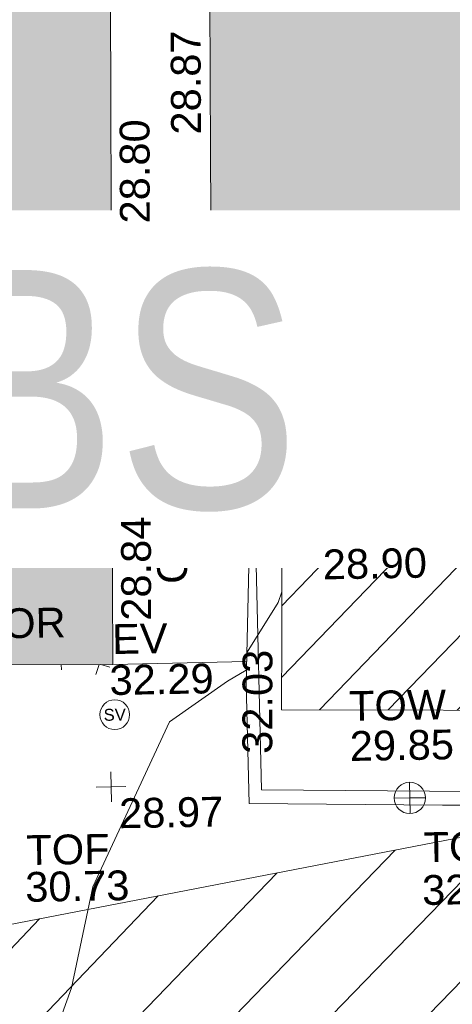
# Model space of a CAD drawing. Header units: millimetres. Extents: x -287732 to 520720, y -88450 to 287754.
# Tile 264 of 383: x 27657 to 33103, y 195288 to 207681. Entities that reach past the tile are written whole.
import ezdxf

# ---------------------------------------------------------------- set-up
doc = ezdxf.new("R2010")
doc.units = ezdxf.units.MM
doc.linetypes.add('IMPORT-HIDDEN2 _3_', pattern=[4762.5, 3175, -1587.5])
doc.linetypes.add('IMPORT-UG_ELEC_STREET LIGHTING_QLB2 _2_', pattern=[2700, 1500, -300.0000000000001, 0, -250, 150, -300.0000000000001, 0, -200])
for name, color, linetype, lineweight, true_color in [('00_TOPO_BUILDING_OUTLINE', 5, 'Continuous', 9, 0x0000ff), ('00_TOPO_EAVE', 7, 'Continuous', 9, 0x666666), ('00_TOPO_FENCE_2D', 7, 'Continuous', 9, 0x3f7f4f), ('00_TOPO_LEVEL_FLOOR', 7, 'Continuous', 9, 0x666666), ('00_TOPO_LEVEL_SPOT', 7, 'Continuous', 9, 0x666666), ('00_TOPO_SERV_STOP_VALVE', 7, 'Continuous', 9, 0x666666), ('00_TOPO_TOP_OF_FENCE', 7, 'Continuous', 9, 0x666666), ('00_TOPO_TOP_OF_WALL', 7, 'Continuous', 9, 0x666666), ('00_TOPO_WALL', 7, 'Continuous', 9, 0x7c00a5), ('00_UAV_BUILDING_CANOPY', 7, 'Continuous', 9, 0xff7fff), ('00_UAV_BUILDING_HATCH', 7, 'Continuous', 9, 0x999999), ('00_UAV_BUILDING_OUTLINE', 5, 'Continuous', 9, 0x0000ff), ('00_UAV_CONCRETE', 9, 'Continuous', 9, 0x808080), ('00_UAV_INT_DOOR', 7, 'Continuous', 9, 0x7f4f3f), ('00_UAV_TOP_OF_FENCE', 6, 'Continuous', 9, 0xff00ff), ('01_DTM_CONTOUR_MNR', 7, 'Continuous', 9, 0xa5a552), ('12333-PUM-2D-U-0001-C01 - Rev2_REVIT IMPORT_dwg', 7, 'Continuous', 9, 0x767676), ('A_RHA_Line', 7, 'Continuous', 9, 0x00a600), ('PUM-CHAMBER EXTENTS', 6, 'IMPORT-HIDDEN2 _3_', 9, 0xff00ff), ('PUM-UNABLE TO SURVEY', 190, 'Continuous', 9, 0x7f00ff)]:
    doc.layers.add(name, color=color, linetype=linetype, lineweight=lineweight, true_color=true_color)
for name, color, linetype, lineweight in [('00_UAV_DRIVE_WAY', 7, 'Continuous', 9), ('00_UAV_SURVEY_TEXT', 7, 'Continuous', 9), ('A_RHA_Detail', 7, 'Continuous', 9), ('A_RHA_Text', 7, 'Continuous', 9)]:
    doc.layers.add(name, color=color, linetype=linetype, lineweight=lineweight)
doc.styles.add('Arial Narrow', font='ARIALN.TTF', dxfattribs={"height": 3000})
doc.styles.add('Swis721 Lt BT', font='swissl.ttf', dxfattribs={"height": 399.9999999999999})
doc.styles.add('Swis721 Lt BT_2', font='swissl.ttf', dxfattribs={"height": 375})

# ---------------------------------------------------------------- blocks, each defined once
blk = doc.blocks.new('12333-PUM-2D-U-0001-C01 - Rev2_REVIT IMPORT_dwg_MSL_Eaves_SYM_1-2077198-Site Location Plan Proposed')
at = {"layer": '00_TOPO_EAVE', "color": 254, "true_color": 0xcccccc}
blk.add_line((-132.3108325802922, 43.07491176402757), (-356.5791934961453, 116.0873754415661), dxfattribs=at)
blk = doc.blocks.new('12333-PUM-2D-U-0001-C01 - Rev2_REVIT IMPORT_dwg_MSL_Eaves_SYM_1-V12-Site Location Plan Proposed')
at = {"layer": '00_TOPO_EAVE', "color": 254, "true_color": 0xcccccc}
for p, q in [((-116.0873754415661, -356.5791934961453), (-5.47630022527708, -16.82124959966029)), ((356.5791934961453, -116.0873754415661), (54.2476173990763, -17.66077113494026))]:
    blk.add_line(p, q, dxfattribs=at)
blk = doc.blocks.new('12333-PUM-2D-U-0001-C01 - Rev2_REVIT IMPORT_dwg_MM-2077200-Site Location Plan Proposed')
at = {"layer": '00_TOPO_LEVEL_SPOT', "color": 254, "true_color": 0xcccccc, "flags": 128}
for points in [[(500.0000000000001, 0), (0, 0), (0, 500.0000000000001)], [(0, -500.0000000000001), (0, 0), (-500.0000000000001, 0)]]:
    blk.add_lwpolyline(points, dxfattribs=at)
blk = doc.blocks.new('12333-PUM-2D-U-0001-C01 - Rev2_REVIT IMPORT_dwg_TOW-2077202-Site Location Plan Proposed')
at = {"layer": '00_TOPO_TOP_OF_WALL', "color": 254, "true_color": 0xcccccc, "flags": 128}
for points in [[(0, 525.0554400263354), (0, 0), (-525.0554401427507, 0)], [(525.0554401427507, 0), (0, 0), (0, -525.0554400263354)]]:
    blk.add_lwpolyline(points, dxfattribs=at)
at = {"layer": '00_TOPO_TOP_OF_WALL', "color": 254, "true_color": 0xcccccc}
blk.add_circle((0, 0), 525.0554401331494, dxfattribs=at)
blk = doc.blocks.new('12333-PUM-2D-U-0001-C01 - Rev2_REVIT IMPORT_dwg_MSL_Sluice_Valve_SYM-2077246-Site Location Plan Proposed')
at = {"layer": '00_TOPO_SERV_STOP_VALVE', "color": 254, "true_color": 0xcccccc}
blk.add_circle((0, 0), 500.0000000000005, dxfattribs=at)
at = {"layer": '00_TOPO_SERV_STOP_VALVE', "insert": (0, 198.9876086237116), "char_height": 399.9999999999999, "width": 785.1100955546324, "attachment_point": 2, "line_spacing_factor": 1.005061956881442, "style": 'Swis721 Lt BT'}
blk.add_mtext('SV', dxfattribs=at)
blk = doc.blocks.new('12333-PUM-2D-U-0001-C01 - Rev2_REVIT IMPORT_dwg_MSL_FLlvl_SYM-V158-Site Location Plan Proposed')
at = {"layer": '00_TOPO_LEVEL_FLOOR', "color": 254, "true_color": 0xcccccc}
blk.add_line((0, -38.92611017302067), (0, -25.30591528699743), dxfattribs=at)
blk = doc.blocks.new('12333-PUM-2D-U-0001-C01 - Rev2_REVIT IMPORT_dwg_MGS62954_T2_Galway_ITM_3d_Rev1-2077680-Site Location Plan Proposed')
at = {"layer": '00_UAV_BUILDING_HATCH', "true_color": 0xcccccc}
h = blk.add_hatch(dxfattribs=at)
h.set_pattern_fill('FP_1', color=254, style=0, pattern_type=2)
h.set_pattern_definition([(45, (0, 0), (-441.9417382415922, 441.9417382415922), [])])
h.paths.add_polyline_path([(533942397.5103082, 725753731.0461843), (533942437.1490002, 725755768.8815), (533940727.4596691, 725755790.5987422), (533936421.2259625, 725755838.4279007), (533936382.5103082, 725753848.0461843), (533940692.0890785, 725753764.2189662)])
at = {"layer": '00_TOPO_FENCE_2D', "color": 254, "true_color": 0xcccccc, "flags": 128}
blk.add_lwpolyline([(533936094.3614384, 725755847.0077425), (533936110.2134548, 725752843.8975477), (533942453.1423551, 725752682.361421), (533942527.9092787, 725755768.6778686)], dxfattribs=at)
at = {"layer": '00_TOPO_WALL', "color": 254, "true_color": 0xcccccc, "flags": 128}
blk.add_lwpolyline([(533935729.6220784, 725755851.4485253), (533935723.2266766, 725755668.6134746), (533936000.2252835, 725755660.450379), (533935942.1302529, 725754179.4873619), (533935953.3346694, 725752675.8917508), (533938386.1885746, 725752610.2637318), (533941385.2167094, 725752559.8416734), (533942596.9088914, 725752568.0866991), (533942643.8211499, 725755767.2666159)], dxfattribs=at)
at = {"layer": '00_UAV_BUILDING_CANOPY', "color": 254, "true_color": 0xcccccc, "flags": 128}
blk.add_lwpolyline([(533942313.2654791, 725755771.2912046), (533942437.1490003, 725755768.8815001), (533942397.5103084, 725753731.0461843), (533940452.255451, 725753768.8840593), (533936382.5103083, 725753848.0461843), (533936400.5864628, 725754777.3459193), (533936421.3154214, 725755843.0270052)], dxfattribs=at)
at = {"layer": '00_UAV_CONCRETE', "color": 254, "true_color": 0xcccccc}
blk.add_line((533935579.4279976, 725758274.6832994), (533934322.2099541, 725758305.8665864), dxfattribs=at)
at = {"layer": '00_UAV_DRIVE_WAY', "color": 254, "true_color": 0xcccccc}
blk.add_line((533934268.0805902, 725754455.0806879), (533935953.2716348, 725754463.504335), dxfattribs=at)
at = {"layer": '01_DTM_CONTOUR_MNR', "color": 254, "true_color": 0xcccccc, "flags": 128}
blk.add_lwpolyline([(533933553.9565516, 725750068.6999527), (533933676.4213721, 725750392.2415762), (533933966.5035886, 725751658.9870933), (533934968.3099174, 725753720.1240162), (533935707.8952433, 725754218.9157676), (533935946.2500001, 725754355.0000001), (533935960.0000001, 725754580.0000001), (533936361.0086327, 725755199.298607), (533936411.3432837, 725755330.35685)], dxfattribs=at)
for name, p, xscale, yscale, zscale in [('12333-PUM-2D-U-0001-C01 - Rev2_REVIT IMPORT_dwg_MSL_Eaves_SYM_1-2077198-Site Location Plan Proposed', (533935602.1301252, 725756047.9394739), 0.375, 0.375, 0.375), ('12333-PUM-2D-U-0001-C01 - Rev2_REVIT IMPORT_dwg_MSL_FLlvl_SYM-V158-Site Location Plan Proposed', (533933619.0245001, 725754589.2155), 4.94, 4.94, 4.94), ('12333-PUM-2D-U-0001-C01 - Rev2_REVIT IMPORT_dwg_MSL_Eaves_SYM_1-V12-Site Location Plan Proposed', (533934097.1051031, 725754463.8208756), 0.375, 0.375, 0.375), ('12333-PUM-2D-U-0001-C01 - Rev2_REVIT IMPORT_dwg_MSL_Sluice_Valve_SYM-2077246-Site Location Plan Proposed', (533934280.7524999, 725753822.3405), 0.375, 0.375, 0.375), ('12333-PUM-2D-U-0001-C01 - Rev2_REVIT IMPORT_dwg_MM-2077200-Site Location Plan Proposed', (533934219.1206437, 725752914.5222787), 0.375, 0.375, 0.375), ('12333-PUM-2D-U-0001-C01 - Rev2_REVIT IMPORT_dwg_TOW-2077202-Site Location Plan Proposed', (533937975.6568829, 725752709.50855), 0.375, 0.375, 0.375)]:
    blk.add_blockref(name, p, dxfattribs=dict(xscale=xscale, yscale=yscale, zscale=zscale))
at = {"layer": '00_TOPO_BUILDING_OUTLINE', "color": 251, "true_color": 0x666666, "insert": (533936932.260831, 725755853.8297316), "char_height": 375, "width": 1495.902363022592, "attachment_point": 1, "line_spacing_factor": 1.005061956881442, "style": 'Swis721 Lt BT_2'}
blk.add_mtext('28.90', dxfattribs=at)
at = {"layer": '00_TOPO_EAVE', "char_height": 375, "attachment_point": 1, "line_spacing_factor": 1.005061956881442, "style": 'Swis721 Lt BT_2'}
for s, insert, width in [('EV', (533934264.3859806, 725754960.5811611), 736.078940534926), ('32.29', (533934222.564147, 725754445.0977402), 1495.902363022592)]:
    blk.add_mtext(s, dxfattribs=dict(at, insert=insert, width=width))
at = {"layer": '00_TOPO_LEVEL_SPOT', "insert": (533934314.1808528, 725752767.1102245), "char_height": 375, "width": 1495.902363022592, "attachment_point": 1, "line_spacing_factor": 1.005061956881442, "style": 'Swis721 Lt BT_2'}
blk.add_mtext('28.97', dxfattribs=at)
at = {"layer": '00_TOPO_TOP_OF_FENCE', "char_height": 375, "attachment_point": 1, "line_spacing_factor": 1.005061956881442, "style": 'Swis721 Lt BT_2'}
for s, insert, width in [('TOF', (533938138.9493178, 725752273.4963293), 1163.479615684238), ('32.25', (533938110.54464, 725751734.1291932), 1495.902363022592)]:
    blk.add_mtext(s, dxfattribs=dict(at, insert=insert, width=width))
at = {"layer": '00_TOPO_TOP_OF_WALL', "char_height": 375, "attachment_point": 1, "line_spacing_factor": 1.005061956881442, "style": 'Swis721 Lt BT_2'}
for s, insert, width in [('TOW', (533937232.0243469, 725754066.2987108), 1343.937678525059), ('29.85', (533937232.0243469, 725753562.5619922), 1495.902363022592)]:
    blk.add_mtext(s, dxfattribs=dict(at, insert=insert, width=width))
at = {"layer": '00_UAV_BUILDING_CANOPY', "color": 251, "true_color": 0x666666, "insert": (533935878.9211037, 725753301.161068), "char_height": 375, "width": 1495.902363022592, "attachment_point": 1, "rotation": 88.88565903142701, "line_spacing_factor": 1.005061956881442, "style": 'Swis721 Lt BT_2'}
blk.add_mtext('32.03', dxfattribs=at)
at = {"layer": '00_UAV_BUILDING_OUTLINE', "color": 251, "true_color": 0x666666, "char_height": 375, "width": 1495.902363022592, "attachment_point": 1, "line_spacing_factor": 1.005061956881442, "style": 'Swis721 Lt BT_2'}
for s, insert, rotation in [('28.87', (533935118.6689458, 725761108.9032922), 89.30244558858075), ('28.80', (533934454.952066, 725760001.6213549), 89.19466313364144), ('29.10', (533935981.2575319, 725756422.5953183), 359.3024456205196), ('28.84', (533934384.6786895, 725755002.3435665), 89.19466313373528)]:
    blk.add_mtext(s, dxfattribs=dict(at, insert=insert, rotation=rotation))
at = {"layer": '00_UAV_INT_DOOR', "color": 251, "true_color": 0x666666, "insert": (533932111.5496107, 725755182.5741607), "char_height": 375, "width": 1790.333939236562, "attachment_point": 1, "line_spacing_factor": 1.005061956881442, "style": 'Swis721 Lt BT_2'}
blk.add_mtext('DOOR', dxfattribs=at)
at = {"layer": '00_UAV_SURVEY_TEXT', "color": 251, "true_color": 0x666666, "insert": (533934845.5174269, 725755456.4822497), "char_height": 375, "width": 3286.236302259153, "attachment_point": 1, "rotation": 89.47399112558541, "line_spacing_factor": 1.005061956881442, "style": 'Swis721 Lt BT_2'}
blk.add_mtext('CONCRETE', dxfattribs=at)
at = {"layer": '00_UAV_TOP_OF_FENCE', "color": 251, "true_color": 0x666666, "char_height": 375, "attachment_point": 1, "line_spacing_factor": 1.005061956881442, "style": 'Swis721 Lt BT_2'}
for s, insert, width in [('TOF', (533933139.0890989, 725752324.0198363), 1163.479615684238), ('30.73', (533933116.6654571, 725751860.6431315), 1495.902363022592)]:
    blk.add_mtext(s, dxfattribs=dict(at, insert=insert, width=width))
blk = doc.blocks.new('12333-PUM-2D-U-0001-C01 - Rev2_REVIT IMPORT_dwg-1620468-Site Location Plan Proposed')
at = {"layer": 'PUM-CHAMBER EXTENTS', "true_color": 0xfff4d4}
h = blk.add_hatch(dxfattribs=at)
h.set_pattern_fill('FP_14', style=0, pattern_type=2)
h.set_pattern_definition([(45, (-533641079.65, -725615854.3560001), (-618.7184335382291, 618.7184335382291), [])])
h.paths.add_polyline_path([(291811.3501528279, 124468.6438213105), (306011.3501528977, 125163.6438213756), (309303.3501529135, 126382.6438213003), (310276.3501529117, 133352.6438213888), (309947.3501528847, 136832.6438213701), (307059.3501528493, 139075.6438213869), (304064.350152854, 137236.6438213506), (301560.095729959, 137051.9973635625), (288639.1046682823, 134790.0492880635), (288630.6430382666, 134386.5106701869), (288258.8263998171, 134391.737187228), (288273.3501527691, 133230.6438212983), (288213.5074401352, 133220.9184094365), (288164.3501528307, 131103.6438213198), (291489.3501529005, 131422.6438213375), (291767.656290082, 125412.2684225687)])
h.paths.add_polyline_path([(313541.3501529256, 126587.6438213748), (320416.1456552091, 127718.9519342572), (320290.3501528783, 137135.6438213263), (316922.3501528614, 136404.6438212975), (313381.3501528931, 137134.6438212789), (313031.3501529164, 130202.6438213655), (313364.3812648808, 127842.0409395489)])
h.paths.add_polyline_path([(305922.0501528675, 132148.0438212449), (305930.0306085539, 132605.2438213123), (306188.7501529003, 132605.2438213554), (306180.769697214, 132148.043821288), (306133.2633083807, 132148.0438212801)])
at = {"layer": 'PUM-UNABLE TO SURVEY', "color": 7, "true_color": 0xfff4d4}
blk.add_line((301592.3501529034, 137057.6438213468), (288639.1046682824, 134790.0492880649), dxfattribs=at)
blk.add_blockref('12333-PUM-2D-U-0001-C01 - Rev2_REVIT IMPORT_dwg_MGS62954_T2_Galway_ITM_3d_Rev1-2077680-Site Location Plan Proposed', (-533641079.6498471, -725615854.3561786))

msp = doc.modelspace()

# ---------------------------------------------------------------- hatches: boundary and pattern name
at = {"layer": 'A_RHA_Detail', "true_color": 0xc0c0c0}
h = msp.add_hatch(color=9, dxfattribs=at)
h.paths.add_polyline_path([(-80880.60083809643, -68502.79057078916), (-80400.865924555, -68483.41509113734), (-80400.865924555, -62984.64684185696), (-24474.85765177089, -63009.32043784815), (-24456.14471271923, -50840.30023858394), (-36622.55041039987, -50831.65104353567), (-36622.55041039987, -44228.57792613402), (-50959.0526582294, -44218.38599194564), (-50959.0526582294, -42573.78171514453), (-54563.9325804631, -42571.21897729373), (-54565.69773352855, -45054.17447474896), (-92408.82109321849, -45027.27149621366), (-92411.78875845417, -49201.74309222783), (-100061.9988811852, -49201.74309222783), (-100052.2214449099, -64852.82557838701), (-86120.90825229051, -64852.82557838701), (-86092.1662649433, -62957.90041523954), (-84861.10047608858, -62957.90041523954), (-84854.79052929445, -68240.109737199), (-80870.60226892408, -68240.10973722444)])
h.paths.add_polyline_path([(-137238.9269902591, -68461.9384092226), (-132719.7426408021, -68433.0633692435), (-132847.0731201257, -62850.04282283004), (-130454.6837966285, -62916.63108078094), (-130498.2830220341, -61355.85393642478), (-117581.136331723, -61423.42893438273), (-117492.3908565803, -49183.91309190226), (-125136.5200282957, -49178.47881952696), (-125133.572703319, -45032.61887136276), (-163007.1824077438, -45005.6942194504), (-163007.1824076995, -44090.2963411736), (-163123.8521269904, -44090.21339942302), (-163122.6389897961, -42383.75184302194), (-166563.8543419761, -42383.75184298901), (-166565.034908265, -44044.39824208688), (-193158.4656786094, -44025.49275805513), (-193195.152889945, -62863.65652504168), (-137269.7106414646, -62916.63108078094), (-137254.3708868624, -65679.90523788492)])
h.paths.add_polyline_path([(120310.9497607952, -32334.28230164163), (120312.4652266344, -31610.73011961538), (133451.2244789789, -31638.24899384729), (133469.2230092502, -19717.98315780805), (121295.7536929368, -19692.48606430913), (121319.8434528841, -8190.941560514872), (112277.0825930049, -8172.001674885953), (112263.1770823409, -14811.1234547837), (78285.85310969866, -14739.95861438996), (78292.82277619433, -8167.077575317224), (75241.99098605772, -8160.673431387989), (69355.76844233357, -8152.931592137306), (69353.6659720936, -9156.74635762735), (68372.60878945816, -9154.691552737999), (68372.60878945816, -13705.52853215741), (69333.7233474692, -13707.54156770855), (69325.07112547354, -16249.53369228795), (66623.4489111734, -16249.53369228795), (66619.79243935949, -17995.29925530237), (65989.07757494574, -17995.2992552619), (65985.44262772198, -19730.78799483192), (57152.23993377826, -19712.28702421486), (57127.42535098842, -31559.89463417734), (70277.87165424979, -31587.43801817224), (70277.87165431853, -32271.7414715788), (78263.96947909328, -32285.12944888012), (78266.62661740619, -31019.79372153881), (112335.8856506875, -31091.15111860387), (112335.8856506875, -32317.57330553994), (119781.4233959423, -32333.17321913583)])
h.paths.add_polyline_path([(7503.717409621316, -1791.439263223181), (15482.43097392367, -674.0213231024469), (15484.0826588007, 148.1327206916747), (56188.28042539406, 205.5276654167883), (56155.84326007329, 14338.3166313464), (18016.62665935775, 14236.48149539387), (17967.9025208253, 34313.18372071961), (21727.10644863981, 34324.0692624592), (21708.90974962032, 40608.10218321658), (18009.66447159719, 40608.10218321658), (17995.54603706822, 45483.75063442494), (9770.084204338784, 45420.6329473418), (3966.213879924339, 45446.76585222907), (3984.771235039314, 14176.56786832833), (1023.062455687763, 14176.56786837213), (-276.5134647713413, 14190.52623461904), (-231.6790044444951, 5968.135265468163), (-226.4491536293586, 193.7444677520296), (553.0869992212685, 183.4716499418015), (7477.609307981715, 143.2867586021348), (7488.638446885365, -674.0213231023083)])
h.paths.add_polyline_path([(77755.59663317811, 53.47451145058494), (77729.51881611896, 1699.844979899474), (94464.47132486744, 1659.976083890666), (94606.37913471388, 17991.390236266), (88810.4190114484, 18015.03260816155), (88799.89418497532, 14436.74271609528), (69413.88950349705, 14457.8773889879), (69377.35724448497, 99.62816357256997), (75241.99098605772, 67.32134432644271)])
h.paths.add_polyline_path([(61252.12079701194, 46453.95617366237), (105774.7348988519, 46472.68783506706), (105768.2642198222, 61852.61234306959), (92285.13876309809, 61852.61234306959), (92308.59670399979, 65784.30757140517), (96107.4668000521, 65767.60445243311), (96059.68081117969, 75209.20847378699), (101084.8427276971, 75071.88872764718), (104988.0046543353, 74765.36560406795), (108403.6894220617, 74363.8408943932), (112009.2703903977, 73787.25420861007), (115645.3524815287, 73049.69667206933), (116890.8108051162, 72761.69136252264), (120208.9929833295, 71893.18353872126), (120865.241739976, 71703.68484519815), (124135.6329506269, 70669.67317906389), (127435.6253142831, 69480.50055823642), (127820.4368670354, 69394.93141813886), (128274.3081769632, 69331.69585753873), (128731.8791144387, 69306.66104516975), (129189.9401488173, 69320.00258290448), (129645.2782985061, 69371.62688826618), (130094.6997111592, 69461.17185603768), (130535.0520071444, 69588.00939074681), (130963.246434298, 69751.24981927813), (131376.2795165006, 69949.74812590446), (131771.2541232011, 70182.11198903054), (132162.5575600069, 70460.5404660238), (132496.0921583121, 70741.69081113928), (132820.871367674, 71064.98072578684), (133117.4593294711, 71414.31364272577), (133383.77568926, 71787.23923950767), (133616.5473239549, 72178.5372844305), (133817.1647262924, 72590.54524898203), (133982.6025969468, 73017.89547513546), (134111.7005086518, 73457.59040801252), (134203.5529320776, 73906.54590458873), (134257.5155883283, 74361.61286216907), (134272.5462649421, 74819.5993153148), (134250.5259875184, 75277.29281745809), (134189.6227572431, 75731.48297747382), (134090.9274700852, 76178.98397757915), (133955.1324028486, 76616.65691993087), (133783.1900598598, 77041.43184345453), (133576.3064937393, 77450.32925647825), (133335.932843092, 77840.48103920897), (133063.7551572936, 78209.15055532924), (132761.6825665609, 78553.75185442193), (132431.8338935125, 78871.8678050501), (132076.5227905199, 79161.26705197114), (131698.2415080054, 79419.91966861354), (131299.6434187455, 79646.01139197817), (131093.5942456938, 79746.34209763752), (132146.0467355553, 83110.22226145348), (122787.7632953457, 86282.54285518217), (121604.3555412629, 82800.3591886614), (117095.9864227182, 83870.84033785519), (116841.9598400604, 83526.35449572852), (116120.5435466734, 91221.93611972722), (110237.7341284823, 91274.27491021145), (110194.3680786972, 90435.39030214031), (104988.0046543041, 90486.49901390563), (104973.2761846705, 94309.82427956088), (103746.1314668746, 94309.8242795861), (103839.9937121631, 122852.1474271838), (96365.09202306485, 122931.9599470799), (96350.3400238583, 123952.4168585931), (104555.5505249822, 123902.1925226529), (104607.3234458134, 120248.5396156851), (125502.5015002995, 120134.1933400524), (125662.0200253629, 137657.3796882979), (114479.5865733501, 137699.2256881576), (114382.306264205, 129149.9458158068), (104644.159003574, 129187.9975073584), (104577.9931702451, 126217.3903144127), (101184.4926406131, 126159.1566967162), (101264.6166812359, 135959.2655565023), (89967.23178808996, 135988.8856164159), (89927.63362986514, 125823.6463181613), (93630.53562302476, 125840.7948842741), (93580.65688892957, 122931.9599470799), (88697.38835376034, 122904.7310126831), (88679.3898954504, 95739.09143775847), (86378.25848996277, 95739.09143775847), (86378.18187189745, 96178.1008337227), (83279.50743284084, 96200.92083327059), (83273.62493422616, 95735.74732133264), (70169.67509619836, 95733.22421950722), (70166.26842742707, 96272.07409347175), (66674.99731294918, 96257.14073655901), (66654.74538556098, 95755.71092136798), (65784.77231079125, 95755.71092136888), (65887.65094984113, 117470.630565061), (53473.3427162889, 117487.9046429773), (53434.44066309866, 98570.46349063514), (40649.41626916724, 98570.46349063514), (40610.16711559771, 94406.01479078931), (38853.82372868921, 94410.36303440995), (38848.65589191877, 89463.65332729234), (40612.46601912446, 89518.45976927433), (40665.38257362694, 86257.73741128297), (38372.19584460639, 86305.72309285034), (38369.79374539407, 76901.0507917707), (50937.9512507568, 76944.40198294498), (50922.88567286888, 74598.78180889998), (56484.9061132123, 74588.85093771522), (56484.9061132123, 75194.85181995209), (92465.4037153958, 75233.0258166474), (92645.92783662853, 71766.64845094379), (89810.55521366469, 69362.83965827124), (85313.16173974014, 69360.94750420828), (85313.16173974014, 66907.4050808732), (75210.14498263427, 66903.15451589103), (75210.14498263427, 63815.70944550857), (70819.40014309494, 63815.70999200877), (70819.21601505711, 64253.35708059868), (69456.83415683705, 64253.35708059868), (69455.7195737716, 66901.99623166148), (61303.32856759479, 66898.5668068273), (61304.56054988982, 63970.32021231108), (70500.41048208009, 63970.32021219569), (70500.4088543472, 61852.59006207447), (61245.6438848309, 61848.69637488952), (61252.03558504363, 46656.49344428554)])
h.paths.add_polyline_path([(-17153.16561239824, 48569.32684293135), (-17153.16561224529, 60770.38083685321), (-29362.88357759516, 60774.70428694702), (-29362.88357759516, 67399.20394580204), (-43507.24466814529, 67405.01911303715), (-43488.5313307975, 69093.07334175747), (-45766.41866231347, 69109.32868388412), (-45794.3462003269, 67405.01911303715), (-47272.11273194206, 67404.2124544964), (-47272.44887633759, 66454.91798908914), (-86004.56386332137, 66468.63299519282), (-86006.66970787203, 60521.58362721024), (-92662.87722510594, 60521.58362721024), (-92665.2138765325, 50184.35611932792), (-79752.0168396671, 50179.78309939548), (-79752.016597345, 48591.4932381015), (-17157.7163123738, 48569.32845417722)])
h.paths.add_polyline_path([(-201056.4185878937, 48628.75479108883), (-138377.9751621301, 48634.64535779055), (-138377.9751621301, 50133.28201003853), (-125467.710581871, 50134.49626164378), (-125468.6909603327, 60566.1903686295), (-132186.8595614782, 60565.86652591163), (-132187.4203588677, 66533.0197876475), (-170643.3098734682, 66805.61809689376), (-170643.3098732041, 67738.78475848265), (-200340.0100486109, 67488.93693764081), (-200348.7171487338, 60827.78025104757), (-201057.5650552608, 60827.71357558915), (-201056.6510294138, 51102.04313372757)])
h.paths.add_polyline_path([(-240051.5126725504, 54769.19491160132), (-239444.490259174, 54811.10754483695), (-239186.5396223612, 54841.92927608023), (-238764.8191577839, 54940.98166103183), (-238382.4735933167, 55122.46891388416), (-237990.3402229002, 55354.87497234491), (-237269.2031023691, 55936.21515020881), (-237032.4836384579, 56225.56611516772), (-236793.0039602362, 56569.31473944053), (-236554.5880578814, 57004.26389721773), (-236432.7219585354, 57267.46508908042), (-236300.081527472, 57753.26238983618), (-236250.7285154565, 58017.17885684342), (-236235.6490609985, 58516.21786804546), (-236233.2538429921, 58987.85640053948), (-236213.7029795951, 59823.48083769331), (-236363.8287855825, 59820.86038205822), (-236634.0279869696, 60698.06075827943), (-236391.9547756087, 61432.19726339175), (-236225.4740089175, 61435.10319600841), (-236201.6036569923, 62637.68779596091), (-232563.5271750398, 62639.28734435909), (-232563.5271750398, 63049.03842404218), (-232732.1945866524, 63049.15302218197), (-232860.1521277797, 63457.95890274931), (-232731.606808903, 63914.24862697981), (-232560.8209656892, 63914.24862697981), (-232515.1276847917, 70598.00033009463), (-240628.6947849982, 70598.85496273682), (-240629.7923196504, 72350.98321577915), (-246412.6011212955, 72347.36085933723), (-246412.6011212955, 70616.45923936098), (-254449.5805725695, 70618.60952619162), (-254454.637144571, 70754.06491720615), (-254469.7140363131, 73191.66276250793), (-263883.2532625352, 73267.83063688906), (-263902.4181505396, 68260.74348553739), (-263714.8217520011, 68259.82096572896), (-263552.9672900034, 67819.65434396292), (-263719.0883117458, 67392.2068408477), (-263913.6298699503, 67392.20684284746), (-263956.7001913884, 58633.76423459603), (-260181.1963171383, 58611.22607638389), (-260192.3146983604, 56354.25111579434), (-257184.684388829, 56339.46086021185), (-257213.4419957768, 57092.93866021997), (-257338.5163846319, 57093.27331223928), (-257471.0109294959, 57531.74572308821), (-257338.5163845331, 58062.22513696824), (-257203.4956297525, 58064.06881289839), (-257173.5751889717, 58598.54056692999), (-256478.2273617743, 58575.27357994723), (-256478.2273617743, 58788.51859473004), (-256013.0091299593, 58911.92701534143), (-255397.0786664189, 58780.99767617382), (-255397.0786664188, 58595.982422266), (-243809.885361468, 58585.92793201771), (-243805.3570672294, 58352.04527760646), (-243740.939469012, 57884.52572680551), (-243619.0830608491, 57421.84877545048), (-243424.3877545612, 56943.65915412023), (-243247.1437899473, 56608.24157713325), (-243003.0710579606, 56249.99021479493), (-242732.2093200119, 55932.75703082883), (-242371.7230178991, 55603.12658811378), (-242141.255125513, 55424.88676767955), (-241804.9643037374, 55216.88439822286), (-241529.4640827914, 55077.02869055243), (-241100.6275144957, 54917.18295003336), (-240836.2134980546, 54840.82833176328), (-240453.4486195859, 54788.60784130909), (-240218.9578693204, 54777.28227442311)])
h.paths.add_polyline_path([(40276.69022552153, 59895.36417752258), (40328.62676029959, 69196.9439153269), (36588.99968785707, 69217.8245910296), (36619.46637569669, 74674.25962428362), (32264.36460078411, 74687.02318924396), (32233.48293867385, 69156.26826306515), (11916.69390495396, 69269.70959686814), (11966.66200111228, 78218.75165974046), (29087.509017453, 78123.15526808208), (29143.44567205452, 88141.1370047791), (15719.348796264, 88216.09212953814), (15732.60379610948, 90589.9978889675), (4594.294101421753, 90652.19003489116), (4525.129359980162, 78265.12250449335), (10096.76365553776, 78234.01258731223), (10077.43887221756, 74773.03821910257), (4547.641142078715, 74803.91453678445), (4465.579974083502, 60107.1600234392), (19125.89094760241, 60025.30234268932), (19139.86249374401, 62527.53804644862), (31738.59196305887, 62457.19146404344), (31724.55430858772, 59943.11609815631), (38369.79364225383, 59906.01157293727)])
h.paths.add_polyline_path([(-246083.0241259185, 72334.29150213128), (-246083.0594797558, 72334.30275087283), (-246208.2905500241, 72334.29150213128)])
h.paths.add_polyline_path([(-114575.3004830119, 112178.0758695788), (-114575.3246435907, 112178.0758695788), (-114707.2752166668, 115801.5811617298)])
h.paths.add_polyline_path([(-154699.9178765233, 101760.4080976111), (-114382.050333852, 101776.0542914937), (-114382.050333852, 106926.9360164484), (-113755.641395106, 106927.1792101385), (-113757.5507412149, 111847.2721531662), (-114431.6837526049, 111847.2721531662), (-114431.8097758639, 112178.0758695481), (-114575.3004830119, 112178.0758695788), (-114578.9984943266, 121707.2390833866), (-123056.9849702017, 121707.2390833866), (-123068.8201032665, 156452.7036899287), (-119381.2340625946, 156454.1348067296), (-119381.2340625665, 160165.8597952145), (-115501.031452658, 160167.3662801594), (-115503.3750945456, 166206.5793118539), (-132411.7987151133, 166599.6604729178), (-132411.8243278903, 166665.6603411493), (-135275.0124468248, 166664.5490317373), (-135275.0124468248, 166628.1883101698), (-135911.3205076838, 166628.1944502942), (-135911.3479256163, 166352.1604668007), (-152521.1633846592, 166345.7146753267), (-152518.3680955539, 159142.6836790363), (-150699.3133726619, 159117.9265656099), (-150758.5477087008, 122560.691203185), (-151059.2005266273, 122560.691203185), (-151061.0981347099, 121302.4374932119), (-154138.3148337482, 121372.6012653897), (-154138.3148337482, 121865.1834517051), (-154704.3888425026, 121867.2611370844), (-154688.5451973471, 119352.3937021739), (-154745.5933227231, 119352.3715636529), (-154745.5763474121, 118722.1532660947), (-160794.1544526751, 118748.7442832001), (-160794.1544526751, 119410.5425977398), (-163852.1622693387, 119422.408321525), (-163855.0715294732, 118762.2003111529), (-167568.6765459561, 118778.5256058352), (-166634.6619849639, 124395.1277019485), (-166930.050559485, 124500.0918161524), (-167568.6765459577, 124707.6250903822), (-168028.2173235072, 124841.3808647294), (-168630.5006276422, 124991.3056740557), (-169238.2056069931, 125117.4693074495), (-169850.3952285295, 125219.6772876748), (-170466.1255403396, 125297.7720169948), (-171089.11025998, 125351.8553033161), (-171704.4065937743, 125381.1774255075), (-172325.0479971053, 125386.3595015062), (-172782.2248668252, 125374.5832362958), (-173401.7764235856, 125337.4554476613), (-174109.844898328, 125263.4341236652), (-174634.1213722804, 125190.4100126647), (-175245.0145766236, 125080.719099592), (-176047.1958093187, 124895.7675260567), (-176665.4852587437, 124724.7228134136), (-177045.3001228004, 124609.1129151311), (-177631.5127792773, 124405.2077276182), (-176665.4852586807, 118818.5158794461), (-177558.9402083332, 118822.4435768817), (-177662.2853368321, 125263.4341236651), (-176365.3912351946, 126542.9270807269), (-159462.2970490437, 126319.910391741), (-157057.7396790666, 128609.0850976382), (-157060.6673204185, 136153.1661957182), (-158638.8016610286, 137740.2441626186), (-159352.3735831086, 137740.2441626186), (-161634.4140634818, 140201.1078539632), (-168727.9404945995, 140256.8191146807), (-171035.0401161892, 137942.8847305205), (-174184.1459014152, 137942.8847305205), (-176460.1167434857, 140292.2858551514), (-177341.6856934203, 140292.2858551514), (-177341.7113613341, 140358.4281613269), (-183428.5803825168, 140356.0660244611), (-185921.6385985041, 137917.4639994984), (-185921.6385985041, 131757.3091155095), (-186906.8767412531, 131756.9267733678), (-187725.3914540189, 130809.9989183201), (-187724.058890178, 127376.1828148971), (-186481.0281350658, 126304.5577463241), (-186479.4846754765, 122327.2959175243), (-185176.2828158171, 121059.4673825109), (-180304.1129154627, 121059.4673824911), (-180304.1136492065, 118802.0484409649), (-193555.3706955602, 118802.0484409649), (-193555.368699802, 133117.8341649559), (-192593.6442938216, 133118.2073819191), (-192593.6442938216, 134200.8158367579), (-192224.6284783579, 134200.9592041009), (-192225.5653014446, 136615.0101267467), (-192595.0012460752, 136615.0101267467), (-192595.4357332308, 137734.4745165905), (-193589.2709668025, 137734.4746851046), (-193589.2685988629, 147474.570583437), (-193163.2062206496, 147492.8644732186), (-192765.7252967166, 147531.087133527), (-192359.9383250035, 147589.5931622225), (-192199.8207947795, 147616.5827294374), (-191882.7548926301, 147682.9245600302), (-191568.5380070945, 147761.6632019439), (-191257.654638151, 147852.677242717), (-190828.6072909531, 148002.2045655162), (-190647.7999969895, 148070.9514233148), (-190349.7690789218, 148197.8750094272), (-190056.9509284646, 148336.4013817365), (-189769.797051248, 148486.3169427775), (-189405.3590254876, 148698.0567944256), (-189132.906026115, 148873.2749095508), (-188867.542109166, 149059.0543929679), (-188609.6764469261, 149255.1087866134), (-188354.9814055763, 149465.3525772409), (-188079.6339208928, 149713.879248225), (-187884.9836199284, 149901.8220103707), (-187545.928247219, 150265.8040604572), (-187446.29984479, 150378.3960832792), (-187241.3270201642, 150629.2310214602), (-187046.3599558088, 150887.9197697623), (-186861.6992771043, 151154.0634500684), (-186546.1373636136, 151669.829875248), (-186524.4196769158, 151707.0632450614), (-163675.2898318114, 151669.829875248), (-163687.5843045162, 148134.07679455), (-157303.6541541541, 148136.492106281), (-157303.6541541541, 155759.91501608), (-157557.4317586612, 155765.0384228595), (-157555.9168973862, 166678.0466575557), (-187009.2021991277, 166699.7464767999), (-187013.0952111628, 162054.4009359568), (-188707.17754695, 162044.5925187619), (-188705.9961892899, 155021.5333641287), (-188737.9999316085, 154650.5326604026), (-188799.0133969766, 154283.1866125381), (-188857.2045401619, 154035.4341107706), (-188966.1106131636, 153679.3368924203), (-189102.6200311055, 153332.8820747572), (-189265.8911675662, 152998.2056672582), (-189454.9174011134, 152677.371060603), (-189645.2484685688, 152421.3220123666), (-189916.9563410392, 152104.2450531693), (-190212.7041973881, 151809.4634871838), (-190530.6686598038, 151538.7947471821), (-190868.8893671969, 151293.9075915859), (-191225.281078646, 151076.3118324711), (-191597.6465194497, 150887.3490191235), (-192092.8415776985, 150682.5621956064), (-192519.2468154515, 150561.8451365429), (-192903.8930791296, 150482.240889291), (-193187.215491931, 150440.8868273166), (-193594.1866364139, 150407.1257787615), (-193594.5952989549, 151459.9895227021), (-205369.2399268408, 151455.4201247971), (-205354.4523517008, 113350.0822379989), (-207187.1580384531, 113349.3710182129), (-207184.3024929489, 105991.0636522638), (-205312.8748221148, 105991.1901500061), (-205311.2362476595, 101769.6553082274), (-175488.6451201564, 101781.2285901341), (-175488.6451201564, 110889.6985621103), (-154703.4627663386, 110897.5679794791), (-154700.2792295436, 102691.5597281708)])
h.paths.add_polyline_path([(193735.9435693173, 113047.8274774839), (208865.0938716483, 114991.0266430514), (208976.1154123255, 114126.6471160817), (216447.8967332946, 115086.3281915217), (216038.7305308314, 118271.9702413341), (232648.5073383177, 120405.3421626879), (233425.993615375, 114352.0734369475), (240632.2017567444, 115277.6440988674), (239854.8412683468, 121329.9334727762), (256406.8682407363, 123455.8879629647), (257091.7572256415, 118089.1198988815), (264572.2871227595, 119040.8180953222), (261877.8350555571, 138524.7609215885), (259178.7147038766, 138221.6086035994), (259197.3483655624, 137439.0084132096), (254686.1480587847, 136897.0007612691), (255412.6810205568, 131314.8303176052), (240852.7447969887, 129522.4514056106), (239771.0426543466, 137918.8519126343), (240649.5822431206, 138010.1984551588), (240062.3063116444, 142776.6750342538), (239165.7694642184, 142685.0143484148), (237630.9646614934, 151018.3171732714), (266172.8791088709, 154560.7889781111), (271297.1876944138, 142612.4006970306), (276531.7397502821, 144861.098714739), (274941.5029779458, 148527.9037281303), (302074.5307653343, 160134.9084326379), (300215.9323773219, 164320.1841173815), (301528.1613272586, 164907.0997989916), (300405.1237791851, 167477.8916353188), (299016.6944531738, 166945.7181824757), (295626.7488506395, 174518.754428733), (294333.0289184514, 177537.1551681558), (287288.8475947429, 174518.754428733), (289427.6893504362, 169661.0163463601), (272956.7816584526, 162557.1203578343), (271943.2187787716, 164897.4305293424), (267016.3118217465, 162764.0369715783), (268502.3094164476, 159357.0430143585), (265200.4029574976, 157946.4096681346), (226856.416695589, 153146.7821792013), (227510.3041274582, 148852.0205334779), (228280.9873165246, 141179.0007483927), (227302.3544112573, 141050.281300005), (227895.3788235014, 136433.1758633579), (228748.5501749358, 136523.8855003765), (229602.3077302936, 128023.7667641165), (217691.2359889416, 126493.8999679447), (217642.3600127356, 126874.433267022), (215138.5007311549, 126552.8357430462), (215194.9980427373, 126112.965074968), (215015.6132226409, 126089.924757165), (214840.9672575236, 127449.66446064), (192258.7012018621, 124549.1816390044), (193486.3576426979, 114991.0266430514)])
h.paths.add_polyline_path([(-78076.24187439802, 117605.5188722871), (-78076.23951902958, 117610.0871211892), (-78070.318122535, 129485.7330792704), (-74723.15926543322, 129478.385255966), (-74723.15926543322, 125435.7860624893), (-48015.64546086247, 125380.0246061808), (-47996.55031653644, 135872.5822179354), (-61198.15919578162, 135901.5630078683), (-74714.72264144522, 135923.5088764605), (-74723.6287602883, 131865.2975510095), (-78070.318122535, 131872.642169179), (-78062.97909487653, 149549.7689430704), (-58292.26570492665, 149541.5607197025), (-58292.26570491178, 148946.2407608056), (-37707.70924046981, 148937.6946533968), (-37703.30827430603, 159740.0672041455), (-44148.26955755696, 159742.7429641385), (-44148.26955755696, 162961.3319174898), (-49829.95437583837, 162961.3319174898), (-49830.92144130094, 160632.0129326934), (-78494.09026625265, 160643.9130440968), (-78494.09026625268, 161615.1537738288), (-78739.225852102, 161615.2555472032), (-78691.7919454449, 168187.9195488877), (-90844.57645036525, 168126.8149079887), (-90962.52567694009, 152686.7636277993), (-89064.97866809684, 152685.9758215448), (-89079.54115380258, 117610.0871211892), (-78374.80218507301, 117605.6428258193)])
h.paths.add_polyline_path([(69254.82576126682, 129235.9722870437), (69259.97086178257, 136167.789247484), (86068.0992678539, 136131.0235193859), (86008.66431381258, 164703.3084147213), (58789.63167882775, 164723.511581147), (58789.63167882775, 170119.2062865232), (54460.1632489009, 170122.4198087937), (54457.21717773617, 166153.279245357), (47042.2151650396, 166158.7829869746), (47041.10931533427, 164668.9097040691), (39173.27935198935, 164674.7495545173), (39172.83712618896, 164078.9539098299), (17014.87910992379, 164095.4005254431), (17002.38841206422, 147267.1142245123), (12659.63471563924, 147267.1142245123), (12653.60087534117, 139137.9291796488), (17031.41608901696, 139134.6797717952), (17024.5879174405, 129935.3194463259), (39191.34773726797, 129918.8662983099), (39191.34773726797, 129258.2867272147), (69014.0340609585, 129236.1510132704)])
h.paths.add_polyline_path([(39265.62356917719, 139467.8223435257), (33050.91021530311, 139484.1586867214), (33087.56357182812, 153427.9220784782), (39277.60130889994, 153411.6505991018), (39277.60130890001, 152830.3127277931), (43058.29603858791, 152820.3745823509), (43024.83899408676, 140092.5601633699), (39267.2657899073, 140092.5601633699)])
h.paths.add_polyline_path([(1979.548949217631, 189123.2414339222), (18699.10403225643, 189180.0465563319), (18678.46874730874, 195253.6675675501), (24349.02704561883, 195272.9334348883), (24334.96888372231, 199550.7690688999), (28829.78348974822, 199566.0403168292), (28798.3577216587, 208815.6446464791), (24334.949615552, 208806.151404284), (24333.90624841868, 209113.2475694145), (16811.59093053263, 209087.6903002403), (16806.58456499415, 208843.5909093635), (6772.293057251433, 208809.4991440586), (6797.166076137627, 201488.5780549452), (-8471.058649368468, 201436.7038490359), (-8471.058649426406, 200429.0172028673), (-11856.09020770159, 200417.5164702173), (-11823.72827009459, 190892.3684138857), (-7614.729360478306, 190906.6685966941), (-7614.729360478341, 190170.8290169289), (-4608.619189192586, 190169.2993656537), (-4608.238782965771, 190916.8832264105), (1973.379031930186, 190939.2444180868), (1977.122761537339, 189837.3456693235)])
h.paths.add_polyline_path([(-20506.22133143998, 190640.0286460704), (-20122.28942212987, 206347.1214480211), (-41550.34215551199, 207015.2557957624), (-41462.26177903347, 210449.6195896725), (-31391.41053372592, 210152.0276719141), (-31078.64493155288, 223862.5743669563), (-44305.08575743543, 224230.7972280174), (-44490.79956591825, 211865.5542346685), (-47510.12209648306, 211942.9901385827), (-47722.57925071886, 203659.0205614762), (-47076.06680548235, 203635.3001465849), (-47175.4684425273, 199531.9403872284), (-46801.21126120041, 199520.4703269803), (-46873.68175963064, 195478.5899481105), (-44600.40472248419, 195425.2559779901), (-44685.88459507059, 192243.2795180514), (-38073.99929115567, 192135.6564362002), (-38104.39995468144, 191126.972250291), (-21537.79264466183, 190668.5723412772)])
h.paths.add_polyline_path([(16801.02360973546, 195961.500137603), (9656.615133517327, 196015.1086063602), (9643.838150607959, 199513.9922857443), (11631.77992468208, 199485.8321209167), (11631.7920940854, 203322.2460456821), (16806.58456511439, 203391.4855728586), (16801.0407710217, 195984.4293109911)])
h.paths.add_polyline_path([(122084.9264926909, 200536.2570557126), (122088.1805162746, 206386.1947929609), (125211.1061638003, 206386.1947929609), (125211.1162733, 206645.8932837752), (126202.7098976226, 206645.8932838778), (126203.0204769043, 207041.0477229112), (130401.4034741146, 206979.0758390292), (130444.2691124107, 209883.280297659), (126202.8383603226, 209945.8832030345), (126203.0204769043, 214624.1281189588), (127364.791950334, 214624.1281190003), (127365.2106673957, 225380.2058567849), (126159.8599207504, 225380.2527798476), (126207.4133336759, 241475.3410923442), (119482.5411291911, 241495.8747898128), (119479.2041949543, 246182.0096278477), (109943.9121324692, 246175.2196735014), (109953.2702601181, 233033.381429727), (115000.5285021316, 233033.3814296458), (114999.579292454, 208653.4991933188), (112026.3032630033, 208653.4991933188), (112024.3519988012, 200538.6761891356), (122024.6079402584, 200536.2715596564)])
h.paths.add_polyline_path([(30087.05071580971, 200986.75440713), (38030.67179071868, 201028.6865660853), (38030.67179071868, 202922.9731660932), (38109.89531492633, 202923.3913649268), (38067.25569096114, 208827.6066631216), (38013.35839378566, 208827.6672237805), (38012.38630971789, 209012.5383931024), (30044.90685988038, 208970.480297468), (30076.83023715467, 202922.9203834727)])
h.paths.add_polyline_path([(195986.2599417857, 205661.5722736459), (202896.8751332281, 206052.0074670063), (202676.8862551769, 209945.7611691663), (195766.2710618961, 209555.3259759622)])
h.paths.add_polyline_path([(-91652.40581580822, 206392.6172135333), (-79454.24421187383, 206432.5105635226), (-79629.29258199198, 238245.6998510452), (-68904.21147484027, 238215.095164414), (-68918.55832832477, 246312.9061543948), (-68918.56040493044, 246314.0782553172), (-68756.515268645, 246312.9061543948), (-68755.20581930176, 246638.9786699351), (-79620.07671794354, 246651.3624133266), (-79606.5628449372, 247343.5411849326), (-82154.50636787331, 247318.0695596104), (-82154.50636787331, 247488.1275895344), (-91640.64698348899, 247472.5371040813), (-91638.72040628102, 246846.4753752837), (-131470.3702759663, 246641.42150215), (-131470.3702759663, 250159.5419305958), (-142857.1087886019, 250176.7939677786), (-142864.0554935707, 246220.0701029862), (-165118.8027587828, 246272.3986783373), (-165040.0492656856, 253907.936045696), (-178677.4727934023, 253929.5079730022), (-178699.5521575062, 238176.7234097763), (-138599.3373496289, 238209.4781454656), (-138548.4479938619, 206627.5237025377), (-126646.6702863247, 206572.2299428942), (-126666.6805510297, 234825.8818836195), (-124962.7180531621, 234825.9534805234), (-124969.0241559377, 234688.4891474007), (-91595.61129713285, 234664.3133306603), (-91650.87307429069, 207155.5994723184)])
h.paths.add_polyline_path([(142123.7078574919, 209113.5383730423), (152768.4446292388, 209127.3137314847), (152745.2992288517, 227012.63380935), (142100.5623961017, 226998.8584508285), (142121.8067345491, 210582.5602643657)])
h.paths.add_polyline_path([(168998.8561129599, 209274.9592350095), (169026.8416078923, 226860.3446540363), (161686.6780314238, 226876.6646907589), (161647.6783165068, 209291.3037608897), (168846.6177107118, 209275.2977201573)])
h.paths.add_polyline_path([(49761.46820719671, 218476.5678095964), (49794.00484360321, 223316.1680811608), (41274.07755982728, 223363.4010619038), (41273.58999769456, 223290.8795634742), (32187.30576796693, 223351.9666549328), (32202.10532419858, 225553.2987454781), (20081.83724695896, 225634.7833114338), (20035.26675877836, 218707.7438801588), (31566.33951793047, 218630.2204881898), (31566.12891731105, 218598.8950898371), (49750.1971391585, 218476.6435849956)])
h.paths.add_polyline_path([(162361.9830851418, 234154.05208666), (162366.6425722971, 241589.9129272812), (135261.102696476, 241630.986197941), (135249.088870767, 234197.8735112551), (160249.0277027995, 234157.4671671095)])
h.paths.add_polyline_path([(176458.8604389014, 246709.5724700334), (176516.2484477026, 252173.1529804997), (168884.2833866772, 252253.3171281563), (168934.86529241, 257068.9279575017), (164355.0504715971, 257117.0331241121), (164296.1746742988, 251511.808811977), (164416.8965511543, 251510.5407811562), (164367.8024342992, 246836.573754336), (171460.1142273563, 246762.0779818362)])

# ---------------------------------------------------------------- linework, layer by layer
at = {"layer": 'A_RHA_Line', "color": 7}
for p, q in [((30044.90685988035, 208970.4802973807), (30060.65944993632, 205986.3119503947)), ((28805.84527739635, 206611.818557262), (28798.35772153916, 208815.6446465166)), ((28822.83203188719, 201612.0757437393), (28805.84527739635, 206611.818557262)), ((30060.65944993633, 205986.3119503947), (30087.05071575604, 200986.7544071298)), ((28829.7834897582, 199566.0403169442), (28822.83203188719, 201612.0757437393)), ((32163.38286013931, 200997.7147850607), (37146.59212802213, 201024.0197564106)), ((30087.05071575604, 200986.7544071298), (32163.38286013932, 200997.7147850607)), ((25876.27514366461, 199556.0056968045), (28829.7834897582, 199566.0403169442))]:
    msp.add_line(p, q, dxfattribs=at)

# ---------------------------------------------------------------- block references
at = {"layer": '12333-PUM-2D-U-0001-C01 - Rev2_REVIT IMPORT_dwg', "color": 254, "linetype": 'IMPORT-UG_ELEC_STREET LIGHTING_QLB2 _2_', "true_color": 0xffd4d4, "rotation": 0.9999999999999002}
msp.add_blockref('12333-PUM-2D-U-0001-C01 - Rev2_REVIT IMPORT_dwg-1620468-Site Location Plan Proposed', (-261895.0770586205, 55869.5817132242), dxfattribs=at)

# ---------------------------------------------------------------- next in the draw order: texts
at = {"layer": 'A_RHA_Text', "lineweight": 35, "insert": (22390.36025751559, 204529.8685297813), "char_height": 3000, "width": 10742.6125, "attachment_point": 1, "style": 'Arial Narrow', "bg_fill": 3, "box_fill_scale": 1.25, "bg_fill_color": 256, "bg_fill_true_color": 13158600, "bg_fill_transparency": 0}
msp.add_mtext('LABS', dxfattribs=at)

doc.saveas('drawing.dxf')
